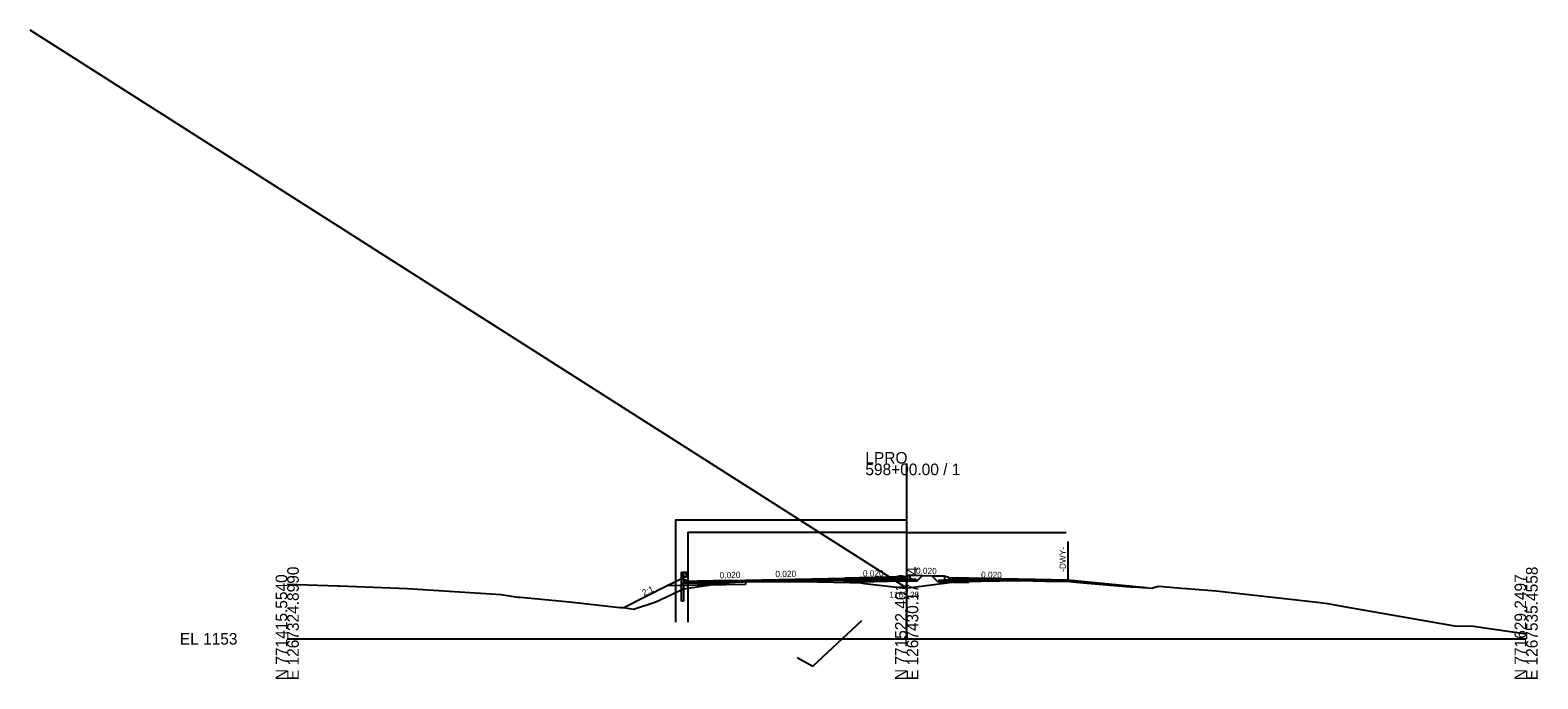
# Model space of a CAD drawing. Extents: x -3833 to 1267678, y -522 to 773248.
# Drawn here: x -62.2 to 302.8, y 8990.3 to 9147.3 of the extents above; entities that cross this region are included whole.
import ezdxf

# ---------------------------------------------------------------- set-up
doc = ezdxf.new("R2010")
doc.units = 0
for name, color, linetype in [('Exist Cross Section Cell', 7, 'Continuous'), ('Exist XS Center Line Elevation Label', 7, 'Continuous'), ('Exist XS Ground Line', 7, 'Continuous'), ('Prop CMT DNC', 7, 'Continuous'), ('Prop CMT Guardrail Graphics', 7, 'Continuous'), ('Prop CMT Pvmt Course 1', 7, 'Continuous'), ('Prop CMT Pvmt Course 2', 7, 'Continuous'), ('Prop CMT Pvmt Course 4', 7, 'Continuous'), ('Prop CMT Shld Paved Course 1', 7, 'Continuous'), ('Prop CMT Shld Paved Course 2', 7, 'Continuous'), ('Prop CMT Shld Paved Course 4', 7, 'Continuous'), ('Prop CMT Slope Grass', 7, 'Continuous'), ('Prop CMT Subgrade Earthwork', 7, 'Continuous'), ('Prop Conc Curb and Gutter', 7, 'Continuous'), ('Prop Conc Island Cover', 7, 'Continuous'), ('Prop Corridor Mesh Bottom', 7, 'Continuous'), ('Prop XS Finish Grade', 7, 'Continuous'), ('Prop XS Label Text', 7, 'Continuous'), ('Prop XS SE Text', 7, 'Continuous'), ('Prop XS Shear Point Element', 7, 'Continuous'), ('Prop XS Shear Point Label', 7, 'Continuous'), ('Scratch_Level_1', 7, 'Continuous'), ('Scratch_Level_3', 7, 'Continuous'), ('Scratch_Level_5', 7, 'Continuous'), ('Typical Curb CELL', 7, 'Continuous')]:
    doc.layers.add(name, color=color, linetype=linetype)

msp = doc.modelspace()

# ---------------------------------------------------------------- linework, layer by layer
at = {"layer": 'Exist Cross Section Cell'}
for p, q in [((150, 9000), (150, 9042.41)), ((0, 9000), (150, 9000)), ((150, 9000), (300, 9000))]:
    msp.add_line(p, q, dxfattribs=at)
at = {"layer": 'Exist XS Ground Line'}
for p, q in [((167.97, 9013.97), (177.41, 9014.14)), ((177.41, 9014.14), (183.58, 9013.97)), ((0, 9013.23), (2.52, 9013.13)), ((2.52, 9013.13), (12.27, 9012.84)), ((12.27, 9012.84), (12.67, 9012.82)), ((12.67, 9012.82), (29.1, 9012.2)), ((29.1, 9012.2), (51.83, 9010.75)), ((51.83, 9010.75), (55.87, 9010.09)), ((89.28, 9008.92), (95.97, 9012.08)), ((95.97, 9012.08), (103.61, 9013.2)), ((103.61, 9013.2), (106.6, 9013.65)), ((106.6, 9013.65), (110.44, 9013.82)), ((110.44, 9013.82), (111.13, 9013.86)), ((111.13, 9013.86), (122.18, 9013.88)), ((122.18, 9013.88), (123.23, 9013.87)), ((123.23, 9013.87), (124.42, 9013.86)), ((124.42, 9013.86), (136.25, 9013.66)), ((136.25, 9013.66), (138.96, 9013.56)), ((138.96, 9013.56), (139.33, 9013.44)), ((139.33, 9013.44), (139.75, 9013.36)), ((139.75, 9013.36), (149.73, 9012.22)), ((149.73, 9012.22), (150.36, 9012.33)), ((150.36, 9012.33), (161.04, 9013.67)), ((161.04, 9013.67), (161.78, 9013.76)), ((161.78, 9013.76), (164.57, 9013.89)), ((164.57, 9013.89), (165.33, 9013.92)), ((165.33, 9013.92), (167.97, 9013.97)), ((183.58, 9013.97), (189.58, 9013.83)), ((189.58, 9013.83), (191.02, 9013.68)), ((191.02, 9013.68), (191.94, 9013.6)), ((191.94, 9013.6), (193.69, 9013.47)), ((193.69, 9013.47), (204.09, 9012.6)), ((204.09, 9012.6), (205.1, 9012.57)), ((205.1, 9012.57), (207.19, 9012.44)), ((207.19, 9012.44), (209.39, 9012.28)), ((209.39, 9012.28), (209.88, 9012.44)), ((209.88, 9012.44), (210.67, 9012.65)), ((210.67, 9012.65), (210.98, 9012.72)), ((210.98, 9012.72), (213.8, 9012.49)), ((213.8, 9012.49), (216.59, 9012.27)), ((216.59, 9012.27), (217.74, 9012.15)), ((217.74, 9012.15), (221.9, 9011.82)), ((221.9, 9011.82), (224.92, 9011.57)), ((224.92, 9011.57), (249.37, 9008.84)), ((55.87, 9010.09), (56.46, 9010.07)), ((56.46, 9010.07), (68.38, 9008.93)), ((68.38, 9008.93), (80.55, 9007.56)), ((80.55, 9007.56), (81.42, 9007.54)), ((81.42, 9007.54), (83.82, 9007.16)), ((83.82, 9007.16), (89.28, 9008.92)), ((249.37, 9008.84), (250.15, 9008.76)), ((250.15, 9008.76), (251.89, 9008.53)), ((251.89, 9008.53), (255.85, 9007.83)), ((255.85, 9007.83), (283.18, 9003.02)), ((283.18, 9003.02), (285.91, 9003.13)), ((285.91, 9003.13), (287.27, 9003.03)), ((287.27, 9003.03), (300, 9001.24))]:
    msp.add_line(p, q, dxfattribs=at)
at = {"layer": 'Prop CMT Guardrail Graphics'}
for p, q in [((95.44, 9013.62), (95.44, 9016.12)), ((95.44, 9016.12), (95.92, 9016.12)), ((95.92, 9016.12), (95.92, 9013.61)), ((95.92, 9014.94), (95.92, 9016.12)), ((95.92, 9016.12), (96.59, 9016.12)), ((96.59, 9014.94), (95.92, 9014.94)), ((96.59, 9016.12), (96.59, 9014.94)), ((96.59, 9016.04), (96.59, 9015.02)), ((96.69, 9016.02), (96.59, 9016.04)), ((96.59, 9015.02), (96.69, 9015.04)), ((96.6, 9015.58), (96.83, 9015.78)), ((96.6, 9015.48), (96.6, 9015.58)), ((96.83, 9015.28), (96.6, 9015.48)), ((96.83, 9015.92), (96.69, 9016.02)), ((96.69, 9015.04), (96.83, 9015.14)), ((96.83, 9015.78), (96.83, 9015.92)), ((96.83, 9015.14), (96.83, 9015.28)), ((95.44, 9009.11), (95.44, 9013.62)), ((95.92, 9013.61), (95.92, 9009.11)), ((95.92, 9009.11), (95.44, 9009.11))]:
    msp.add_line(p, q, dxfattribs=at)
at = {"layer": 'Prop CMT Pvmt Course 1'}
for p, q in [((107, 9014.13), (135, 9014.69)), ((135, 9014.44), (107, 9013.88)), ((107, 9013.88), (107, 9014.13)), ((107, 9014.13), (107, 9014.13)), ((135, 9014.69), (135, 9014.69)), ((135, 9014.69), (135, 9014.69)), ((135, 9014.69), (135, 9014.44)), ((135, 9014.44), (135, 9014.44)), ((189, 9014.21), (165, 9014.69)), ((165, 9014.69), (165, 9014.69)), ((165, 9014.69), (165, 9014.69)), ((165, 9014.69), (165, 9014.44)), ((165, 9014.44), (189, 9013.96)), ((165, 9014.44), (165, 9014.44)), ((189, 9013.96), (189, 9014.21)), ((189, 9014.21), (189, 9014.21)), ((208.1, 9012.37), (189, 9014.21))]:
    msp.add_line(p, q, dxfattribs=at)
at = {"layer": 'Prop CMT Pvmt Course 2'}
for p, q in [((149.33, 9014.73), (135, 9014.44)), ((135, 9014.44), (135, 9014.44)), ((135, 9014.44), (135, 9014.11)), ((135, 9014.11), (149.33, 9014.39)), ((135, 9014.11), (135, 9014.11)), ((149.33, 9014.39), (149.33, 9014.73)), ((149.33, 9014.39), (149.33, 9014.39)), ((149.33, 9014.39), (149.33, 9014.39)), ((160.78, 9014.53), (160.78, 9014.19)), ((165, 9014.44), (160.78, 9014.53)), ((160.78, 9014.19), (165, 9014.11)), ((165, 9013.65), (165, 9014.44)), ((165, 9014.44), (165, 9014.44)), ((165, 9014.11), (165, 9014.11))]:
    msp.add_line(p, q, dxfattribs=at)
at = {"layer": 'Prop CMT Pvmt Course 4'}
for p, q in [((135, 9014.11), (149.33, 9014.39)), ((135, 9013.65), (135, 9014.11)), ((135, 9014.11), (135, 9014.11)), ((135, 9014.11), (135, 9014.11)), ((152.12, 9014.45), (149.33, 9014.39)), ((149.33, 9014.39), (149.33, 9013.94)), ((149.33, 9014.39), (149.33, 9014.39)), ((149.33, 9014.39), (149.33, 9014.39)), ((149.33, 9014.39), (149.33, 9014.39)), ((149.33, 9014.39), (149.33, 9013.94)), ((152.57, 9014), (152.12, 9014.45)), ((157.53, 9013.8), (157.98, 9014.25)), ((157.98, 9014.25), (160.78, 9014.19)), ((149.33, 9013.94), (135, 9013.65)), ((149.33, 9013.94), (152.57, 9014)), ((149.33, 9013.94), (149.33, 9013.94)), ((149.33, 9013.94), (149.33, 9013.94)), ((149.33, 9013.94), (149.33, 9013.94)), ((165, 9013.65), (157.53, 9013.8))]:
    msp.add_line(p, q, dxfattribs=at)
at = {"layer": 'Prop CMT Shld Paved Course 1'}
for p, q in [((107, 9014.13), (99.33, 9013.98)), ((107, 9013.88), (107, 9014.13)), ((107, 9014.13), (107, 9014.13)), ((107, 9014.13), (107, 9014.13)), ((149.33, 9014.98), (135, 9014.69)), ((135, 9014.44), (149.33, 9014.73)), ((135, 9014.69), (135, 9014.69)), ((135, 9014.69), (135, 9014.44)), ((149.33, 9014.73), (149.33, 9014.98)), ((149.33, 9014.73), (149.33, 9014.73)), ((149.33, 9014.73), (149.33, 9014.73)), ((160.78, 9014.78), (160.78, 9014.53)), ((165, 9014.69), (160.78, 9014.78)), ((160.78, 9014.53), (165, 9014.44)), ((165, 9014.44), (165, 9014.69)), ((165, 9014.69), (165, 9014.69)), ((96.99, 9013.61), (96.99, 9013.61)), ((96.99, 9013.61), (96.99, 9013.61)), ((97.01, 9013.9), (97.01, 9013.9)), ((97.01, 9013.9), (97.01, 9013.9)), ((97.01, 9013.9), (97.01, 9013.9)), ((97.01, 9013.9), (97.01, 9013.9)), ((97.01, 9013.9), (97.01, 9013.9)), ((97.01, 9013.9), (97.01, 9013.9)), ((97.19, 9013.59), (97.19, 9013.59)), ((97.19, 9013.59), (97.19, 9013.59)), ((97.19, 9013.59), (97.19, 9013.59)), ((97.19, 9013.59), (97.19, 9013.59)), ((97.19, 9013.59), (97.19, 9013.59)), ((97.19, 9013.59), (97.19, 9013.59)), ((99.33, 9013.73), (107, 9013.88)), ((107, 9013.88), (107, 9013.88))]:
    msp.add_line(p, q, dxfattribs=at)
at = {"layer": 'Prop CMT Shld Paved Course 2'}
for p, q in [((111.13, 9013.96), (122.18, 9014.19)), ((122.18, 9014.19), (123.23, 9014.21)), ((122.18, 9014.19), (122.18, 9014.19)), ((123.23, 9014.21), (124.42, 9014.23)), ((124.42, 9014.23), (135, 9014.44)), ((124.42, 9014.23), (124.42, 9014.23)), ((135, 9014.11), (124.42, 9013.9)), ((135, 9014.44), (135, 9014.44)), ((135, 9014.44), (135, 9014.44)), ((135, 9014.44), (135, 9014.11)), ((135, 9014.11), (135, 9014.11)), ((165, 9014.11), (165, 9014.44)), ((165, 9014.44), (165, 9014.44)), ((165, 9014.44), (165, 9014.44)), ((165, 9014.44), (165.33, 9014.43)), ((165.33, 9014.1), (165, 9014.11)), ((165, 9014.11), (165, 9014.11)), ((165.33, 9014.43), (167.97, 9014.38)), ((167.97, 9014.05), (165.33, 9014.1)), ((167.97, 9014.38), (167.97, 9014.38)), ((167.97, 9014.38), (177.41, 9014.19)), ((169.97, 9014.01), (167.97, 9014.05)), ((167.97, 9014.05), (167.97, 9014.05)), ((177.41, 9014.14), (169.97, 9014.01)), ((177.41, 9014.19), (177.41, 9014.19)), ((177.41, 9014.19), (177.41, 9014.19)), ((177.41, 9014.19), (183.57, 9014.07)), ((183.57, 9013.98), (177.41, 9014.14)), ((177.41, 9014.14), (177.41, 9014.14)), ((177.41, 9014.14), (177.41, 9014.14)), ((183.57, 9014.07), (189, 9013.96)), ((183.57, 9014.07), (183.57, 9014.07)), ((96.65, 9013.27), (96.65, 9013.27)), ((96.76, 9013.64), (96.76, 9013.64)), ((96.76, 9013.64), (96.76, 9013.64)), ((96.84, 9013.29), (96.84, 9013.29)), ((96.84, 9013.29), (96.84, 9013.29)), ((96.84, 9013.29), (96.84, 9013.29)), ((96.84, 9013.29), (96.84, 9013.29)), ((96.99, 9013.61), (96.99, 9013.61)), ((97.19, 9013.59), (97.19, 9013.59)), ((97.19, 9013.59), (97.19, 9013.59)), ((107, 9013.88), (111.13, 9013.96)), ((107, 9013.55), (107, 9013.88)), ((107, 9013.88), (107, 9013.88)), ((107, 9013.88), (107, 9013.88)), ((107, 9013.67), (107, 9013.88)), ((107, 9013.88), (107, 9013.88)), ((107, 9013.88), (107, 9013.88)), ((110.44, 9013.82), (107, 9013.67)), ((107, 9013.67), (107, 9013.67)), ((107, 9013.55), (107, 9013.55)), ((111.13, 9013.86), (110.44, 9013.82)), ((111.13, 9013.96), (111.13, 9013.96)), ((122.18, 9013.88), (111.13, 9013.86)), ((111.13, 9013.86), (111.13, 9013.86)), ((123.23, 9013.88), (122.18, 9013.88)), ((122.18, 9013.88), (122.18, 9013.88)), ((123.47, 9013.88), (123.23, 9013.88)), ((124.42, 9013.9), (123.47, 9013.88)), ((123.47, 9013.88), (123.47, 9013.88)), ((124.42, 9013.9), (124.42, 9013.9)), ((169.97, 9014.01), (169.97, 9014.01)), ((189, 9013.85), (183.57, 9013.98)), ((183.57, 9013.98), (183.57, 9013.98)), ((189, 9013.96), (189, 9013.96)), ((189, 9013.96), (189, 9013.85))]:
    msp.add_line(p, q, dxfattribs=at)
at = {"layer": 'Prop CMT Shld Paved Course 4'}
for p, q in [((95.1, 9012.85), (95.82, 9013.56)), ((95.82, 9013.56), (96.32, 9013.56)), ((111, 9013.17), (95.94, 9012.87)), ((99.34, 9013.56), (99.34, 9013.4)), ((99.34, 9013.4), (107, 9013.55))]:
    msp.add_line(p, q, dxfattribs=at)
at = {"layer": 'Prop CMT Slope Grass'}
for p, q in [((95.63, 9014.59), (93.71, 9013.63)), ((95.63, 9014.59), (96.32, 9014.24)), ((150.84, 9015.41), (152.42, 9015.37)), ((152.42, 9015.37), (153.85, 9015.34)), ((156.11, 9015.28), (159.27, 9015.21)), ((93.71, 9013.63), (92.03, 9012.79))]:
    msp.add_line(p, q, dxfattribs=at)
at = {"layer": 'Prop CMT Subgrade Earthwork'}
for p, q in [((152.57, 9014), (153.85, 9015.34)), ((157.53, 9013.8), (156.11, 9015.28)), ((111, 9013.17), (92.03, 9012.79)), ((111, 9013.85), (111, 9013.17)), ((149.33, 9013.94), (135, 9013.65)), ((135, 9013.65), (135, 9013.68)), ((152.57, 9014), (149.33, 9013.94)), ((157.53, 9013.8), (165, 9013.65)), ((165, 9013.91), (165, 9013.65))]:
    msp.add_line(p, q, dxfattribs=at)
at = {"layer": 'Prop Conc Curb and Gutter'}
for p, q in [((150.08, 9014.99), (149.33, 9014.98)), ((149.33, 9014.98), (149.33, 9014.98)), ((149.33, 9014.98), (149.33, 9014.39)), ((149.33, 9014.98), (149.33, 9014.98)), ((149.33, 9014.39), (150.84, 9014.42)), ((149.33, 9014.39), (149.33, 9014.39)), ((150.84, 9015.41), (150.08, 9015.16)), ((150.08, 9015.16), (150.08, 9015.16)), ((150.08, 9015.16), (150.08, 9014.99)), ((150.08, 9014.99), (150.08, 9014.99)), ((150.84, 9014.43), (150.84, 9015.41)), ((150.84, 9014.42), (150.84, 9014.43)), ((159.27, 9015.19), (159.27, 9015.21)), ((159.27, 9015.21), (159.28, 9015.2)), ((159.27, 9014.22), (159.27, 9015.19)), ((159.29, 9014.22), (159.27, 9014.22)), ((159.28, 9015.2), (160.03, 9014.96)), ((160.78, 9014.19), (159.29, 9014.22)), ((160.03, 9014.96), (160.03, 9014.96)), ((160.03, 9014.96), (160.03, 9014.79)), ((160.03, 9014.79), (160.04, 9014.79)), ((160.04, 9014.79), (160.78, 9014.78)), ((160.78, 9014.78), (160.78, 9014.78)), ((160.78, 9014.78), (160.78, 9014.19))]:
    msp.add_line(p, q, dxfattribs=at)
at = {"layer": 'Prop Conc Island Cover'}
for p, q in [((150.84, 9015.41), (150.84, 9015.16)), ((159.27, 9014.96), (159.27, 9015.21))]:
    msp.add_line(p, q, dxfattribs=at)
at = {"layer": 'Prop Corridor Mesh Bottom'}
for p, q in [((135, 9014.69), (135, 9014.44)), ((165, 9014.69), (165, 9014.44)), ((189, 9014.21), (189, 9013.96))]:
    msp.add_line(p, q, dxfattribs=at)
at = {"layer": 'Prop XS Finish Grade'}
for p, q in [((153.85, 9015.34), (156.11, 9015.28)), ((92.03, 9012.79), (81.51, 9007.53))]:
    msp.add_line(p, q, dxfattribs=at)
at = {"layer": 'Prop XS Shear Point Element'}
msp.add_line((189, 9023.57), (189, 9013.84), dxfattribs=at)
at = {"layer": 'Scratch_Level_1'}
msp.add_line((150, 9012.27), (-62.25, 9147.33), dxfattribs=at)
at = {"layer": 'Scratch_Level_3'}
msp.add_lwpolyline([(111, 9013.85), (111, 9013.17)], dxfattribs=at)
at = {"layer": 'Scratch_Level_5'}
for p, q in [((127.27, 8993.4), (139.13, 9004.43)), ((123.49, 8995.51), (127.27, 8993.4))]:
    msp.add_line(p, q, dxfattribs=at)
for points in [[(150, 9028.75), (94, 9028.75), (94, 9004.04)], [(150, 9025.75), (97, 9025.75), (97, 9004.04)], [(150, 9025.75), (188.62, 9025.75)]]:
    msp.add_lwpolyline(points, dxfattribs=at)
at = {"layer": 'Typical Curb CELL'}
for p, q in [((96.32, 9013.56), (96.32, 9014.24)), ((97.01, 9013.9), (96.32, 9014.24)), ((96.32, 9013.56), (99.34, 9013.56)), ((96.36, 9013.86), (96.51, 9013.91)), ((96.5, 9013.81), (96.36, 9013.86)), ((96.51, 9013.91), (96.5, 9013.81)), ((97.03, 9013.78), (96.93, 9013.7)), ((96.93, 9013.7), (97.09, 9013.66)), ((99.33, 9013.98), (97.01, 9013.9)), ((97.09, 9013.66), (97.03, 9013.78)), ((97.77, 9013.83), (97.74, 9013.72)), ((97.74, 9013.72), (97.86, 9013.71)), ((97.86, 9013.71), (97.77, 9013.83)), ((98.28, 9013.78), (98.18, 9013.7)), ((98.18, 9013.7), (98.34, 9013.66)), ((98.34, 9013.66), (98.28, 9013.78)), ((99.02, 9013.83), (98.99, 9013.72)), ((98.99, 9013.72), (99.11, 9013.71)), ((99.11, 9013.71), (99.02, 9013.83)), ((99.34, 9013.98), (99.34, 9013.98)), ((99.34, 9013.56), (99.34, 9013.97))]:
    msp.add_line(p, q, dxfattribs=at)
for centre in [(96.39, 9013.95), (96.49, 9013.67), (96.61, 9013.72), (96.86, 9013.75), (96.88, 9013.7), (97.06, 9013.62), (97.09, 9013.72), (97.28, 9013.68), (97.33, 9013.79), (97.45, 9013.77), (97.48, 9013.64), (97.54, 9013.67), (97.73, 9013.67), (97.85, 9013.72), (97.95, 9013.71), (98.04, 9013.67), (98.1, 9013.81), (98.11, 9013.75), (98.13, 9013.7), (98.33, 9013.72), (98.53, 9013.68), (98.58, 9013.79), (98.63, 9013.76), (98.7, 9013.77), (98.73, 9013.64), (98.79, 9013.67), (98.85, 9013.85), (99.22, 9013.93), (99.25, 9013.8)]:
    msp.add_circle(centre, 0.00802, dxfattribs=at)
msp.add_arc((99.33, 9013.97), 0.0104, 0, 92.048, dxfattribs=at)

# ---------------------------------------------------------------- texts
at = {"layer": 'Exist Cross Section Cell'}
for s, p in [('LPRO', (140, 9042.41)), ('598+00.00 / 1', (140, 9039.61)), ('EL 1153', (-26, 8998.6))]:
    msp.add_text(s, height=2.8, dxfattribs=at).set_placement(p)
for s, p in [('N 771415.5540', (0, 8990)), ('E 1267324.8990', (2.8, 8990)), ('N 771522.4019', (150, 8990)), ('E 1267430.1774', (152.8, 8990)), ('N 771629.2497', (300, 8990)), ('E 1267535.4558', (302.8, 8990))]:
    msp.add_text(s, height=2.8, rotation=90, dxfattribs=at).set_placement(p)
at = {"layer": 'Exist XS Center Line Elevation Label'}
msp.add_text('1165.26', height=1.5, dxfattribs=at).set_placement((145.78, 9009.92))
at = {"layer": 'Prop CMT DNC'}
for p in [(111, 9014.21), (111, 9014.21), (135, 9014.69), (135, 9014.69), (150, 9014.99), (150.08, 9014.99), (160.03, 9014.79), (165, 9014.69), (165, 9014.69), (189, 9014.21), (101, 9014.01), (208.15, 9012.38), (79.86, 9007.64)]:
    msp.add_text('X', height=0.00025, dxfattribs=at).set_placement(p)
at = {"layer": 'Prop XS Label Text'}
msp.add_text('2:1', height=1.5, rotation=24.9367, dxfattribs=at).set_placement((86.36, 9010.36))
at = {"layer": 'Prop XS SE Text'}
for rotation, p in [(1.397, (104.74, 9014.63)), (1.397, (118.23, 9014.89)), (0.2693, (139.41, 9015.08)), (358.8542, (152.25, 9015.74)), (358.8542, (168.01, 9014.78))]:
    msp.add_text('0.020', height=1.5, rotation=rotation, dxfattribs=at).set_placement(p)
at = {"layer": 'Prop XS Shear Point Label'}
msp.add_text('-DWY-', height=1.5, rotation=90, dxfattribs=at).set_placement((188.54, 9016.2))

doc.saveas('drawing.dxf')
